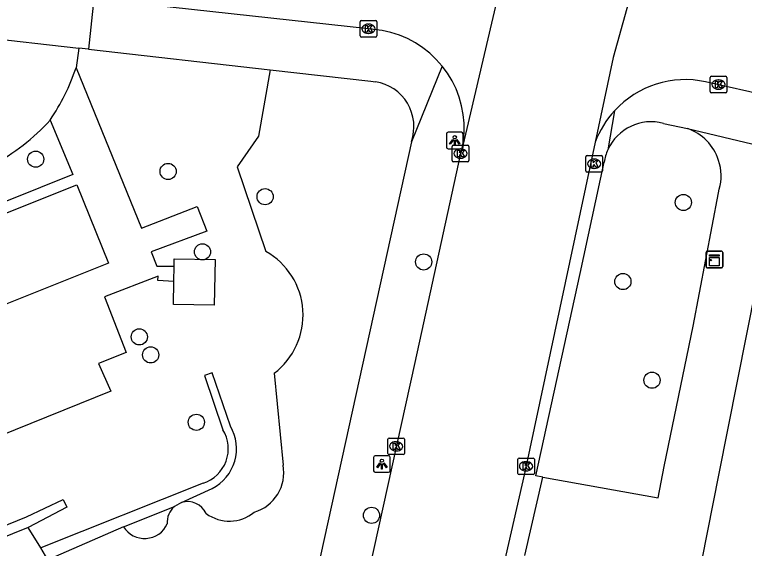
# Model space of a CAD drawing. Extents: x 162186 to 163152, y 385513 to 386513.
# Drawn here: x 162457.49 to 162501.56, y 385834.53 to 385866.79 of the extents above; entities that cross this region are included whole.
import ezdxf

# ---------------------------------------------------------------- set-up
doc = ezdxf.new("R2010")
doc.units = 0
for name, color, linetype in [('IMGEO_Boom', 7, 'Continuous'), ('IMGEO_Groenvoorziening', 7, 'Continuous'), ('IMGEO_Haag', 7, 'Continuous'), ('IMGEO_Kast', 7, 'Continuous'), ('IMGEO_Kolk', 7, 'Continuous'), ('IMGEO_Lichtpunt', 7, 'Continuous'), ('IMGEO_Pand', 7, 'Continuous'), ('IMGEO_Rijbaan_lokaal_gesloten', 7, 'Continuous'), ('IMGEO_Rijbaan_lokaal_open', 7, 'Continuous'), ('IMGEO_Voetpad_open', 7, 'Continuous')]:
    doc.layers.add(name, color=color, linetype=linetype)

msp = doc.modelspace()

# ---------------------------------------------------------------- linework, layer by layer
at = {"layer": 'IMGEO_Boom'}
for centre in [(162458.761, 385858.052), (162466.756, 385857.312), (162472.615, 385855.785), (162497.873, 385855.437), (162468.831, 385852.455), (162482.191, 385851.844), (162494.219, 385850.658), (162465.015, 385847.314), (162465.705, 385846.226), (162495.976, 385844.695), (162468.463, 385842.153), (162479.041, 385836.528)]:
    msp.add_circle(centre, 0.489, dxfattribs=at)
at = {"layer": 'IMGEO_Groenvoorziening'}
for points in [[(162472.922, 385863.448), (162472.216, 385859.435), (162470.917, 385857.587), (162472.659, 385852.477)], [(162473.168, 385845.115), (162473.699, 385839.57)], [(162459.063, 385834.558), (162458.305, 385835.79)]]:
    msp.add_lwpolyline(points, dxfattribs=at)
for centre, radius, start, end in [((162470.487, 385848.628), 4.419, 307.3435, 60.5667), ((162471.253, 385839.111), 2.489, 286.2919, 10.6279), ((162467.934, 385836.12), 1.238, 24.8738, 107.7834), ((162467.931, 385836.125), 1.231, 130.0611, 185.4619), ((162470.452, 385838.528), 2.347, 233.5142, 309.6923), ((162465.342, 385836.632), 1.5, 211.9059, 335.428)]:
    msp.add_arc(centre, radius, start, end, dxfattribs=at)
at = {"layer": 'IMGEO_Haag'}
for points in [[(162470.522, 385841.91), (162469.418, 385845.135), (162468.945, 385844.973), (162470.063, 385841.707)], [(162468.868, 385838.471), (162459.063, 385834.558)], [(162467.556, 385837.299), (162469.423, 385838.161)], [(162454.92, 385835.102), (162458.21, 385836.433), (162460.427, 385837.482), (162460.641, 385837.03), (162458.305, 385835.79)], [(162467.556, 385837.299), (162467.139, 385837.067)], [(162464.069, 385835.839), (162467.139, 385837.067)], [(162458.305, 385835.79), (162454.61, 385834.299)], [(162464.069, 385835.839), (162459.499, 385833.85), (162459.063, 385834.558)]]:
    msp.add_lwpolyline(points, dxfattribs=at)
for centre, radius, start, end in [((162468.203, 385840.555), 2.188, 287.7033, 31.76), ((162468.207, 385840.553), 2.683, 296.9449, 30.3786)]:
    msp.add_arc(centre, radius, start, end, dxfattribs=at)
at = {"layer": 'IMGEO_Kast'}
for p, q in [((162499.246, 385851.566), (162499.246, 385852.407)), ((162499.246, 385852.407), (162499.246, 385851.566)), ((162499.321, 385852.491), (162500.162, 385852.491)), ((162500.162, 385852.491), (162499.321, 385852.491)), ((162500.246, 385852.416), (162500.246, 385851.575)), ((162500.246, 385851.575), (162500.246, 385852.416)), ((162500.171, 385851.491), (162499.33, 385851.491)), ((162499.33, 385851.491), (162500.171, 385851.491))]:
    msp.add_line(p, q, dxfattribs=at)
for points in [[(162499.441, 385852.281), (162500.041, 385852.281), (162500.041, 385852.196), (162499.441, 385852.196), (162499.441, 385852.281)], [(162499.441, 385852.106), (162500.041, 385852.106), (162500.041, 385851.617), (162499.441, 385851.617), (162499.441, 385852.106)]]:
    msp.add_lwpolyline(points, dxfattribs=at)
msp.add_circle((162499.525, 385851.955), 0.0377, dxfattribs=at)
for centre, start, end in [((162499.324, 385852.413), 92.4484, 184.2845), ((162499.324, 385852.413), 92.4484, 184.2845), ((162500.168, 385852.413), 2.4484, 94.2845), ((162500.168, 385852.413), 2.4484, 94.2845), ((162499.324, 385851.569), 182.4484, 274.2845), ((162499.324, 385851.569), 182.4484, 274.2845), ((162500.168, 385851.569), 272.4484, 4.2845), ((162500.168, 385851.569), 272.4484, 4.2845)]:
    msp.add_arc(centre, 0.0779, start, end, dxfattribs=at)
at = {"layer": 'IMGEO_Kolk'}
for p, q in [((162478.359, 385865.51), (162478.359, 385866.362)), ((162478.434, 385866.436), (162479.286, 385866.436)), ((162478.847, 385866.216), (162478.872, 385866.216)), ((162479.36, 385866.362), (162479.36, 385865.51)), ((162479.286, 385865.436), (162478.434, 385865.436)), ((162478.87, 385865.656), (162478.845, 385865.656)), ((162499.493, 385862.135), (162499.493, 385862.987)), ((162499.568, 385863.061), (162500.42, 385863.061)), ((162499.981, 385862.841), (162500.006, 385862.841)), ((162500.494, 385862.987), (162500.494, 385862.135)), ((162500.004, 385862.281), (162499.979, 385862.281)), ((162500.42, 385862.061), (162499.568, 385862.061)), ((162483.912, 385857.968), (162483.912, 385858.82)), ((162483.987, 385858.894), (162484.839, 385858.894)), ((162484.913, 385858.82), (162484.913, 385857.968)), ((162484.4, 385858.674), (162484.425, 385858.674)), ((162492.062, 385858.275), (162492.914, 385858.275)), ((162484.839, 385857.894), (162483.987, 385857.894)), ((162484.423, 385858.114), (162484.398, 385858.114)), ((162491.987, 385857.349), (162491.987, 385858.201)), ((162492.475, 385858.055), (162492.5, 385858.055)), ((162492.988, 385858.201), (162492.988, 385857.349)), ((162492.498, 385857.495), (162492.473, 385857.495)), ((162492.914, 385857.275), (162492.062, 385857.275)), ((162480.027, 385840.274), (162480.027, 385841.126)), ((162480.102, 385841.2), (162480.954, 385841.2)), ((162481.028, 385841.126), (162481.028, 385840.274)), ((162480.515, 385840.98), (162480.54, 385840.98)), ((162480.954, 385840.2), (162480.102, 385840.2)), ((162480.538, 385840.42), (162480.513, 385840.42)), ((162487.872, 385839.067), (162487.872, 385839.919)), ((162487.947, 385839.993), (162488.799, 385839.993)), ((162488.36, 385839.773), (162488.385, 385839.773)), ((162488.873, 385839.919), (162488.873, 385839.067)), ((162488.799, 385838.993), (162487.947, 385838.993)), ((162488.383, 385839.213), (162488.358, 385839.213))]:
    msp.add_line(p, q, dxfattribs=at)
for points in [[(162478.359, 385865.51), (162478.359, 385866.362)], [(162478.434, 385866.436), (162479.286, 385866.436)], [(162479.36, 385866.362), (162479.36, 385865.51)], [(162478.68, 385866.136), (162478.803, 385866.136), (162478.803, 385865.985), (162478.933, 385866.136), (162479.097, 385866.136), (162478.951, 385865.985), (162479.104, 385865.736), (162478.952, 385865.736), (162478.867, 385865.9), (162478.803, 385865.833), (162478.803, 385865.736), (162478.68, 385865.736), (162478.68, 385866.136)], [(162479.286, 385865.436), (162478.434, 385865.436)], [(162499.493, 385862.135), (162499.493, 385862.987)], [(162499.568, 385863.061), (162500.42, 385863.061)], [(162499.814, 385862.761), (162499.937, 385862.761), (162499.937, 385862.61), (162500.067, 385862.761), (162500.231, 385862.761), (162500.085, 385862.61), (162500.238, 385862.361), (162500.086, 385862.361), (162500.001, 385862.525), (162499.937, 385862.458), (162499.937, 385862.361), (162499.814, 385862.361), (162499.814, 385862.761)], [(162500.494, 385862.987), (162500.494, 385862.135)], [(162500.42, 385862.061), (162499.568, 385862.061)], [(162483.912, 385857.968), (162483.912, 385858.82)], [(162483.987, 385858.894), (162484.839, 385858.894)], [(162484.913, 385858.82), (162484.913, 385857.968)], [(162484.233, 385858.594), (162484.356, 385858.594), (162484.356, 385858.443), (162484.486, 385858.594), (162484.65, 385858.594), (162484.504, 385858.443), (162484.657, 385858.194), (162484.505, 385858.194), (162484.42, 385858.358), (162484.356, 385858.291), (162484.356, 385858.194), (162484.233, 385858.194), (162484.233, 385858.594)], [(162492.062, 385858.275), (162492.914, 385858.275)], [(162484.839, 385857.894), (162483.987, 385857.894)], [(162491.987, 385857.349), (162491.987, 385858.201)], [(162492.308, 385857.975), (162492.431, 385857.975), (162492.431, 385857.824), (162492.561, 385857.975), (162492.725, 385857.975), (162492.579, 385857.824), (162492.732, 385857.575), (162492.58, 385857.575), (162492.495, 385857.739), (162492.431, 385857.672), (162492.431, 385857.575), (162492.308, 385857.575), (162492.308, 385857.975)], [(162492.988, 385858.201), (162492.988, 385857.349)], [(162492.914, 385857.275), (162492.062, 385857.275)], [(162480.027, 385840.274), (162480.027, 385841.126)], [(162480.102, 385841.2), (162480.954, 385841.2)], [(162481.028, 385841.126), (162481.028, 385840.274)], [(162480.348, 385840.9), (162480.471, 385840.9), (162480.471, 385840.749), (162480.601, 385840.9), (162480.765, 385840.9), (162480.619, 385840.749), (162480.772, 385840.5), (162480.62, 385840.5), (162480.535, 385840.664), (162480.471, 385840.597), (162480.471, 385840.5), (162480.348, 385840.5), (162480.348, 385840.9)], [(162480.954, 385840.2), (162480.102, 385840.2)], [(162487.872, 385839.067), (162487.872, 385839.919)], [(162487.947, 385839.993), (162488.799, 385839.993)], [(162488.873, 385839.919), (162488.873, 385839.067)], [(162488.193, 385839.693), (162488.316, 385839.693), (162488.316, 385839.542), (162488.446, 385839.693), (162488.61, 385839.693), (162488.464, 385839.542), (162488.617, 385839.293), (162488.465, 385839.293), (162488.38, 385839.457), (162488.316, 385839.39), (162488.316, 385839.293), (162488.193, 385839.293), (162488.193, 385839.693)], [(162488.799, 385838.993), (162487.947, 385838.993)]]:
    msp.add_lwpolyline(points, dxfattribs=at)
for centre, start, end in [((162478.436, 385866.36), 91.552, 178.448), ((162478.436, 385866.36), 91.552, 178.448), ((162479.284, 385866.36), 1.552, 88.448), ((162479.284, 385866.36), 1.552, 88.448), ((162478.436, 385865.512), 181.552, 268.448), ((162478.436, 385865.512), 181.552, 268.448), ((162479.284, 385865.512), 271.552, 358.448), ((162479.284, 385865.512), 271.552, 358.448), ((162499.57, 385862.985), 91.552, 178.448), ((162499.57, 385862.985), 91.552, 178.448), ((162500.418, 385862.985), 1.552, 88.448), ((162500.418, 385862.985), 1.552, 88.448), ((162499.57, 385862.137), 181.552, 268.448), ((162499.57, 385862.137), 181.552, 268.448), ((162500.418, 385862.137), 271.552, 358.448), ((162500.418, 385862.137), 271.552, 358.448), ((162483.989, 385858.818), 91.552, 178.448), ((162483.989, 385858.818), 91.552, 178.448), ((162484.837, 385858.818), 1.552, 88.448), ((162484.837, 385858.818), 1.552, 88.448), ((162492.064, 385858.199), 91.552, 178.448), ((162492.064, 385858.199), 91.552, 178.448), ((162492.912, 385858.199), 1.552, 88.448), ((162492.912, 385858.199), 1.552, 88.448), ((162483.989, 385857.97), 181.552, 268.448), ((162483.989, 385857.97), 181.552, 268.448), ((162484.837, 385857.97), 271.552, 358.448), ((162484.837, 385857.97), 271.552, 358.448), ((162492.064, 385857.351), 181.552, 268.448), ((162492.064, 385857.351), 181.552, 268.448), ((162492.912, 385857.351), 271.552, 358.448), ((162492.912, 385857.351), 271.552, 358.448), ((162480.104, 385841.124), 91.552, 178.448), ((162480.104, 385841.124), 91.552, 178.448), ((162480.952, 385841.124), 1.552, 88.448), ((162480.952, 385841.124), 1.552, 88.448), ((162480.104, 385840.276), 181.552, 268.448), ((162480.104, 385840.276), 181.552, 268.448), ((162480.952, 385840.276), 271.552, 358.448), ((162480.952, 385840.276), 271.552, 358.448), ((162487.949, 385839.917), 91.552, 178.448), ((162487.949, 385839.917), 91.552, 178.448), ((162488.797, 385839.917), 1.552, 88.448), ((162488.797, 385839.917), 1.552, 88.448), ((162487.949, 385839.069), 181.552, 268.448), ((162487.949, 385839.069), 181.552, 268.448), ((162488.797, 385839.069), 271.552, 358.448), ((162488.797, 385839.069), 271.552, 358.448)]:
    msp.add_arc(centre, 0.0765, start, end, dxfattribs=at)
for centre, major_axis, ratio, start_param, end_param in [((162478.846, 385865.936), (-0.387, 0.002), 0.722429, 4.712389, 7.853982), ((162478.871, 385865.936), (-0.39, 0.002), 0.717154, 1.570796, 4.712389), ((162499.98, 385862.561), (-0.387, 0.002), 0.722429, 4.712389, 7.853982), ((162500.005, 385862.561), (-0.39, 0.002), 0.717154, 1.570796, 4.712389), ((162484.399, 385858.394), (-0.387, 0.002), 0.722429, 4.712389, 7.853982), ((162484.424, 385858.394), (-0.39, 0.002), 0.717154, 1.570796, 4.712389), ((162492.474, 385857.775), (-0.387, 0.002), 0.722429, 4.712389, 7.853982), ((162492.499, 385857.775), (-0.39, 0.002), 0.717154, 1.570796, 4.712389), ((162480.514, 385840.7), (-0.387, 0.002), 0.722429, 4.712389, 7.853982), ((162480.539, 385840.7), (-0.39, 0.002), 0.717154, 1.570796, 4.712389), ((162488.359, 385839.493), (-0.387, 0.002), 0.722429, 4.712389, 7.853982), ((162488.384, 385839.493), (-0.39, 0.002), 0.717154, 1.570796, 4.712389)]:
    msp.add_ellipse(centre, major_axis=major_axis, ratio=ratio, start_param=start_param, end_param=end_param, dxfattribs=at)
at = {"layer": 'IMGEO_Lichtpunt'}
for p, q in [((162483.57, 385859.584), (162483.57, 385858.777)), ((162483.57, 385859.584), (162483.57, 385858.777)), ((162484.472, 385859.679), (162483.664, 385859.679)), ((162484.472, 385859.679), (162483.664, 385859.679)), ((162484.566, 385858.777), (162484.566, 385859.584)), ((162484.566, 385858.777), (162484.566, 385859.584)), ((162483.664, 385858.683), (162484.472, 385858.683)), ((162483.664, 385858.683), (162484.472, 385858.683)), ((162479.169, 385840.035), (162479.169, 385839.228)), ((162479.169, 385840.035), (162479.169, 385839.228)), ((162480.071, 385840.13), (162479.263, 385840.13)), ((162480.071, 385840.13), (162479.263, 385840.13)), ((162480.165, 385839.228), (162480.165, 385840.035)), ((162480.165, 385839.228), (162480.165, 385840.035)), ((162479.263, 385839.134), (162480.071, 385839.134)), ((162479.263, 385839.134), (162480.071, 385839.134))]:
    msp.add_line(p, q, dxfattribs=at)
for points in [[(162483.944, 385859.248), (162483.983, 385859.22), (162483.795, 385858.958), (162483.757, 385858.985), (162483.944, 385859.248)], [(162484.046, 385859.2), (162484.093, 385859.2), (162484.093, 385858.878), (162484.046, 385858.878), (162484.046, 385859.2)], [(162484.156, 385859.22), (162484.194, 385859.247), (162484.381, 385858.985), (162484.342, 385858.957), (162484.156, 385859.22)], [(162479.543, 385839.699), (162479.582, 385839.671), (162479.394, 385839.409), (162479.356, 385839.436), (162479.543, 385839.699)], [(162479.645, 385839.651), (162479.692, 385839.651), (162479.692, 385839.329), (162479.645, 385839.329), (162479.645, 385839.651)], [(162479.755, 385839.671), (162479.793, 385839.698), (162479.98, 385839.436), (162479.941, 385839.408), (162479.755, 385839.671)]]:
    msp.add_lwpolyline(points, dxfattribs=at)
for centre in [(162484.069, 385859.382), (162479.668, 385839.833)]:
    msp.add_circle(centre, 0.0994, dxfattribs=at)
for centre, start, end in [((162483.664, 385859.584), 90, 180), ((162483.664, 385859.584), 90, 180), ((162484.472, 385859.584), 0, 90), ((162484.472, 385859.584), 0, 90), ((162483.664, 385858.777), 180, 270), ((162483.664, 385858.777), 180, 270), ((162484.472, 385858.777), 270, 0), ((162484.472, 385858.777), 270, 360), ((162479.263, 385840.035), 90, 180), ((162479.263, 385840.035), 90, 180), ((162480.071, 385840.035), 0, 90), ((162480.071, 385840.035), 0, 90), ((162479.263, 385839.228), 180, 270), ((162479.263, 385839.228), 180, 270), ((162480.071, 385839.228), 270, 0), ((162480.071, 385839.228), 270, 360)]:
    msp.add_arc(centre, 0.0946, start, end, dxfattribs=at)
at = {"layer": 'IMGEO_Pand'}
for points in [[(162445.262, 385850.116), (162461.246, 385856.505), (162463.148, 385851.777), (162452.16, 385847.368), (162453.457, 385844.186), (162441.498, 385839.342), (162438.258, 385847.316)], [(162467.121, 385851.596), (162467.131, 385852.033), (162469.59, 385851.982), (162469.532, 385849.226), (162467.073, 385849.278), (162467.102, 385850.665)], [(162467.102, 385850.665), (162467.121, 385851.596)]]:
    msp.add_lwpolyline(points, dxfattribs=at)
at = {"layer": 'IMGEO_Rijbaan_lokaal_gesloten'}
for points in [[(162489.15, 385876.859), (162486.596, 385867.568), (162484.5, 385858.619)], [(162497.086, 385876.584), (162497.039, 385876.433), (162493.642, 385864.19), (162492.547, 385859.073)], [(162492.547, 385859.073), (162488.272, 385839.052), (162486.981, 385833.418)], [(162472.173, 385802.564), (162472.364, 385803.485), (162476.155, 385820.726), (162481.676, 385845.76), (162484.436, 385858.393), (162484.5, 385858.619)]]:
    msp.add_lwpolyline(points, dxfattribs=at)
at = {"layer": 'IMGEO_Rijbaan_lokaal_open'}
for points in [[(162483.309, 385863.683), (162482.953, 385864.086), (162482.563, 385864.456), (162482.141, 385864.789), (162481.691, 385865.084), (162481.217, 385865.337), (162480.721, 385865.546), (162480.209, 385865.711), (162479.685, 385865.829), (162479.152, 385865.9), (162479.081, 385865.906), (162478.86, 385865.937), (162462.266, 385867.766)], [(162455.327, 385865.45), (162461.372, 385864.76)], [(162461.372, 385864.76), (162461.194, 385863.58)], [(162484.5, 385858.619), (162484.592, 385859.149), (162484.636, 385859.685), (162484.632, 385860.223), (162484.58, 385860.758), (162484.48, 385861.286), (162484.334, 385861.804), (162484.142, 385862.306), (162483.906, 385862.789), (162483.627, 385863.249), (162483.309, 385863.683)], [(162530.239, 385855.522), (162509.218, 385860.468), (162507.056, 385860.958), (162499.218, 385862.73)]]:
    msp.add_lwpolyline(points, dxfattribs=at)
for centre, radius, start, end in [((162449.229, 385867.528), 12.6, 325.6556, 341.7376), ((162497.998, 385857.043), 5.816, 77.8888, 137.3607), ((162497.991, 385857.047), 5.809, 137.3456, 159.5868), ((162450.511, 385868.558), 12.224, 297.3473, 318.2622)]:
    msp.add_arc(centre, radius, start, end, dxfattribs=at)
at = {"layer": 'IMGEO_Voetpad_open'}
for points in [[(162462.266, 385867.766), (162461.954, 385864.694)], [(162461.954, 385864.694), (162461.372, 385864.76)], [(162461.954, 385864.694), (162472.922, 385863.448)], [(162461.194, 385863.58), (162465.151, 385853.894), (162468.508, 385855.196), (162469.104, 385853.701), (162465.728, 385852.446), (162466.076, 385851.587), (162467.121, 385851.596)], [(162483.309, 385863.683), (162481.447, 385859.109)], [(162472.922, 385863.448), (162479.005, 385862.766), (162479.28, 385862.735)], [(162493.719, 385860.983), (162493.309, 385858.621)], [(162459.632, 385860.42), (162460.995, 385857.126), (162445.057, 385850.713)], [(162496.672, 385860.214), (162498.12, 385859.904)], [(162498.12, 385859.904), (162506.313, 385857.957), (162506.371, 385857.936)], [(162481.447, 385859.109), (162472.197, 385816.96)], [(162489.376, 385838.83), (162488.958, 385838.914), (162491.639, 385851.154), (162493.089, 385857.88)], [(162489.376, 385838.83), (162496.343, 385837.597), (162496.72, 385839.474), (162498.465, 385847.952), (162500, 385856.023), (162500.041, 385856.239)], [(162503.373, 385856.006), (162500, 385838.961), (162491.51, 385796.057)], [(162467.102, 385850.665), (162466.127, 385850.715), (162466.15, 385850.983), (162462.918, 385849.728), (162464.217, 385846.364), (162462.552, 385845.701), (162463.303, 385844.028), (162456.562, 385841.317), (162455.713, 385843.386), (162449.99, 385841.051)], [(162488.296, 385834.094), (162489.376, 385838.83)]]:
    msp.add_lwpolyline(points, dxfattribs=at)
for centre, radius, start, end in [((162478.854, 385860.02), 2.748, 340.6447, 81.0828), ((162495.925, 385857.445), 2.868, 74.893, 155.7994), ((162497.119, 385857.044), 3.03, 18.0535, 70.7105), ((162495.93, 385857.44), 2.874, 155.737, 171.1911), ((162497.126, 385857.043), 3.024, 344.581, 18.1125)]:
    msp.add_arc(centre, radius, start, end, dxfattribs=at)

doc.saveas('drawing.dxf')
